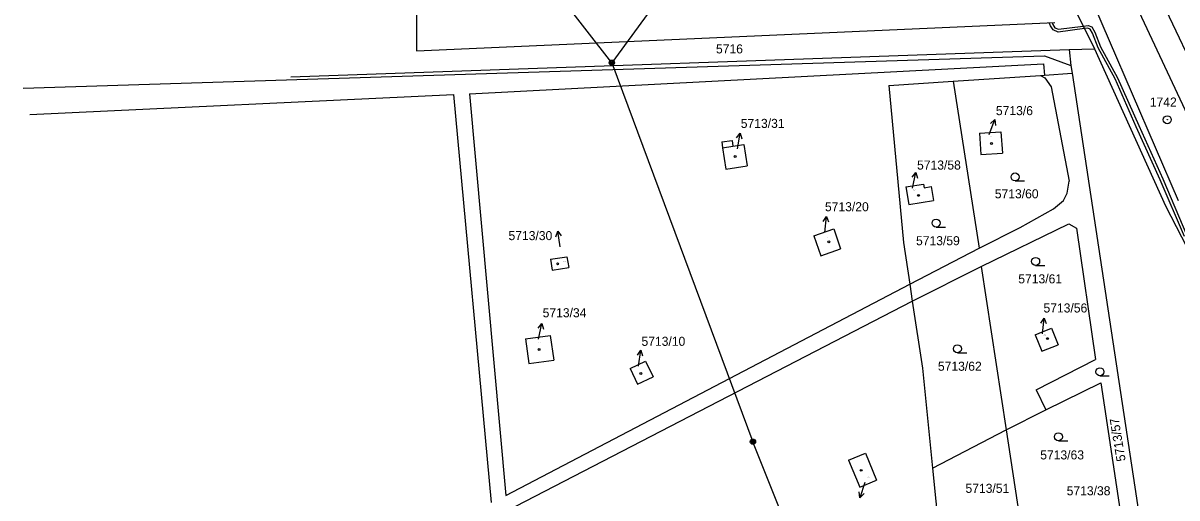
# Model space of a CAD drawing. Extents: x -735092 to -733385, y -1122435 to -1118992.
# Drawn here: x -734536.2 to -734319.7, y -1121249.7 to -1121160.5 of the extents above; entities that cross this region are included whole.
import ezdxf

# ---------------------------------------------------------------- set-up
doc = ezdxf.new("R2010")
doc.units = 0
for name, color, linetype in [('Vrstva 1', 7, 'Continuous'), ('Vrstva 10', 7, 'Continuous'), ('Vrstva 12', 7, 'Continuous'), ('Vrstva 16', 7, 'Continuous'), ('Vrstva 17', 7, 'Continuous'), ('Vrstva 18', 7, 'Continuous'), ('Vrstva 19', 7, 'Continuous'), ('Vrstva 25', 7, 'Continuous'), ('Vrstva 27', 7, 'Continuous'), ('Vrstva 4', 7, 'Continuous')]:
    doc.layers.add(name, color=color, linetype=linetype)

msp = doc.modelspace()

# ---------------------------------------------------------------- linework, layer by layer
at = {"layer": 'Vrstva 1'}
for points in [[(-734462.44, -1121150.47), (-734462.37, -1121165.69)], [(-734342.02, -1121151.39), (-734335.15, -1121165.36)], [(-734336.68, -1121153.69), (-734319.41, -1121193.81)], [(-734321.73, -1121158.02), (-734315.56, -1121171.02)], [(-734462.37, -1121165.69), (-734342.55, -1121160.38)], [(-734485.95, -1121170.57), (-734339.91, -1121165.48)], [(-734339.91, -1121165.48), (-734335.15, -1121165.36)], [(-734339.91, -1121165.48), (-734339.57, -1121168.45)], [(-734335.15, -1121165.36), (-734321.8, -1121194.82)], [(-734339.57, -1121168.45), (-734339.29, -1121169.94)], [(-734361.64, -1121171.43), (-734345.26, -1121170.34)], [(-734345.26, -1121170.34), (-734344.52, -1121170.29)], [(-734345.26, -1121170.34), (-734344.42, -1121170.79)], [(-734344.52, -1121170.29), (-734339.29, -1121169.94)], [(-734339.29, -1121169.94), (-734318.83, -1121305.55)], [(-734373.72, -1121172.25), (-734361.64, -1121171.43)], [(-734373.72, -1121172.25), (-734370.99, -1121201.73)], [(-734361.64, -1121171.43), (-734356.79, -1121202.77)], [(-734344.42, -1121170.79), (-734343.27, -1121172.45)], [(-734343.27, -1121172.45), (-734339.87, -1121190.17)], [(-734356.68, -1121181.15), (-734352.7, -1121180.9)], [(-734356.68, -1121181.15), (-734356.45, -1121185.18)], [(-734352.7, -1121180.9), (-734352.42, -1121184.95)], [(-734405.09, -1121182.82), (-734403.15, -1121182.54)], [(-734405.09, -1121182.82), (-734404.93, -1121183.91)], [(-734403.15, -1121182.54), (-734402.99, -1121183.62)], [(-734402.99, -1121183.62), (-734400.91, -1121183.31)], [(-734400.91, -1121183.31), (-734400.31, -1121187.33)], [(-734404.93, -1121183.91), (-734404.3, -1121187.92)], [(-734356.45, -1121185.18), (-734352.42, -1121184.95)], [(-734404.3, -1121187.92), (-734400.31, -1121187.33)], [(-734340.25, -1121192.46), (-734339.87, -1121190.17)], [(-734370.54, -1121191.28), (-734367.22, -1121190.73)], [(-734370.54, -1121191.28), (-734369.96, -1121194.6)], [(-734367.22, -1121190.73), (-734367.1, -1121191.46)], [(-734367.1, -1121191.46), (-734365.75, -1121191.22)], [(-734365.75, -1121191.22), (-734365.33, -1121193.81)], [(-734369.96, -1121194.6), (-734365.33, -1121193.81)], [(-734342.8, -1121195.37), (-734340.96, -1121193.82)], [(-734340.96, -1121193.82), (-734340.25, -1121192.46)], [(-734349.08, -1121198.86), (-734342.8, -1121195.37)], [(-734321.8, -1121194.82), (-734300.85, -1121235.47)], [(-734356.38, -1121206.19), (-734339.95, -1121198.21)], [(-734339.95, -1121198.21), (-734338.52, -1121199.04)], [(-734387.81, -1121200.46), (-734384.07, -1121199.15)], [(-734387.81, -1121200.46), (-734386.48, -1121204.21)], [(-734384.07, -1121199.15), (-734382.8, -1121202.91)], [(-734356.79, -1121202.77), (-734349.08, -1121198.86)], [(-734338.52, -1121199.04), (-734334.91, -1121223.65)], [(-734386.48, -1121204.21), (-734382.8, -1121202.91)], [(-734370.99, -1121201.73), (-734369.81, -1121209.56)], [(-734369.81, -1121209.56), (-734356.79, -1121202.77)], [(-734437.2, -1121204.85), (-734434.13, -1121204.42)], [(-734437.2, -1121204.85), (-734436.92, -1121206.88)], [(-734434.13, -1121204.42), (-734433.78, -1121206.43)], [(-734436.92, -1121206.88), (-734433.78, -1121206.43)], [(-734369.33, -1121212.74), (-734356.38, -1121206.19)], [(-734356.38, -1121206.19), (-734351.7, -1121236.91)], [(-734369.81, -1121209.56), (-734369.33, -1121212.74)], [(-734369.33, -1121212.74), (-734367.43, -1121225.29)], [(-734345.52, -1121218.72), (-734343.2, -1121217.78)], [(-734343.2, -1121217.78), (-734341.93, -1121220.9)], [(-734441.9, -1121219.79), (-734437.28, -1121219.17)], [(-734441.9, -1121219.79), (-734441.26, -1121224.45)], [(-734437.28, -1121219.17), (-734436.61, -1121223.78)], [(-734346.26, -1121219.06), (-734345.52, -1121218.72)], [(-734346.26, -1121219.06), (-734344.99, -1121222.14)], [(-734344.99, -1121222.14), (-734341.93, -1121220.9)], [(-734441.26, -1121224.45), (-734436.61, -1121223.78)], [(-734422.24, -1121225.36), (-734419.37, -1121223.99)], [(-734419.37, -1121223.99), (-734417.96, -1121226.92)], [(-734346.07, -1121229.39), (-734334.91, -1121223.65)], [(-734422.24, -1121225.36), (-734420.89, -1121228.33)], [(-734420.89, -1121228.33), (-734417.96, -1121226.92)], [(-734367.43, -1121225.29), (-734365.53, -1121244.07)], [(-734344.25, -1121233.12), (-734333.92, -1121228.08)], [(-734333.92, -1121228.08), (-734330.31, -1121252.15)], [(-734346.07, -1121229.39), (-734344.25, -1121233.12)], [(-734351.7, -1121236.91), (-734344.25, -1121233.12)], [(-734365.53, -1121244.07), (-734351.7, -1121236.91)], [(-734351.7, -1121236.91), (-734347.03, -1121267.76)], [(-734381.27, -1121242.59), (-734378.13, -1121241.29)], [(-734378.13, -1121241.29), (-734376.05, -1121246.33)], [(-734381.27, -1121242.59), (-734379.19, -1121247.63)], [(-734365.53, -1121244.07), (-734362.31, -1121275.71)], [(-734379.19, -1121247.63), (-734376.05, -1121246.33)]]:
    msp.add_lwpolyline(points, dxfattribs=at)
at = {"layer": 'Vrstva 10'}
msp.add_lwpolyline([(-734293.69, -1121228.8), (-734329.57, -1121152.33)], dxfattribs=at)
at = {"layer": 'Vrstva 12'}
for points in [[(-734425.7, -1121167.94), (-734478.81, -1121099.68)], [(-734395.74, -1121126.88), (-734425.7, -1121167.94)], [(-734425.7, -1121167.94), (-734399.23, -1121239.12)], [(-734380.76, -1121285.29), (-734399.23, -1121239.12)]]:
    msp.add_lwpolyline(points, dxfattribs=at)
at = {"layer": 'Vrstva 25'}
for points in [[(-734354.87, -1121181.41), (-734353.83, -1121178.597)], [(-734354.646, -1121179.361), (-734353.83, -1121178.597), (-734353.708, -1121179.708)], [(-734402.296, -1121182.066), (-734401.641, -1121181.161), (-734401.311, -1121182.229)], [(-734402.13, -1121184.12), (-734401.641, -1121181.161)], [(-734369.334, -1121189.429), (-734368.626, -1121188.565), (-734368.36, -1121189.651)], [(-734369.29, -1121191.49), (-734368.626, -1121188.565)], [(-734350.04, -1121190.14), (-734348.29, -1121190.14)], [(-734386.036, -1121197.763), (-734385.449, -1121196.813), (-734385.041, -1121197.854)], [(-734385.72, -1121199.8), (-734385.449, -1121196.813)], [(-734364.85, -1121198.81), (-734363.1, -1121198.81)], [(-734436.193, -1121200.624), (-734435.843, -1121199.562), (-734435.204, -1121200.479)], [(-734435.41, -1121202.53), (-734435.843, -1121199.562)], [(-734346.17, -1121206.01), (-734344.42, -1121206.01)], [(-734345.18, -1121216.844), (-734344.594, -1121215.892), (-734344.185, -1121216.933)], [(-734344.86, -1121218.88), (-734344.594, -1121215.892)], [(-734439.523, -1121217.769), (-734438.811, -1121216.909), (-734438.55, -1121217.996)], [(-734439.49, -1121219.83), (-734438.811, -1121216.909)], [(-734420.911, -1121222.848), (-734420.267, -1121221.935), (-734419.924, -1121222.999)], [(-734420.72, -1121224.9), (-734420.267, -1121221.935)], [(-734360.85, -1121222.42), (-734359.1, -1121222.42)], [(-734334.11, -1121226.74), (-734332.36, -1121226.74)], [(-734341.9, -1121238.94), (-734340.15, -1121238.94)], [(-734378.356, -1121248.855), (-734379.146, -1121249.646), (-734379.305, -1121248.539)], [(-734378.2, -1121246.8), (-734379.146, -1121249.646)]]:
    msp.add_lwpolyline(points, dxfattribs=at)
for centre, radius in [((-734425.7, -1121167.94), 0.5), ((-734425.7, -1121167.94), 0.3), ((-734425.7, -1121167.94), 0.15), ((-734321.47, -1121178.66), 0.75), ((-734321.47, -1121178.66), 0.032), ((-734354.47, -1121183.12), 0.175), ((-734402.56, -1121185.56), 0.175), ((-734350.04, -1121189.39), 0.75), ((-734368.16, -1121192.86), 0.175), ((-734364.85, -1121198.06), 0.75), ((-734385, -1121201.59), 0.175), ((-734346.17, -1121205.26), 0.75), ((-734435.87, -1121205.73), 0.175), ((-734343.94, -1121219.76), 0.175), ((-734439.37, -1121221.8), 0.175), ((-734360.85, -1121221.67), 0.75), ((-734420.27, -1121226.32), 0.175), ((-734334.11, -1121225.99), 0.75), ((-734341.9, -1121238.19), 0.75), ((-734399.23, -1121239.12), 0.5), ((-734399.23, -1121239.12), 0.3), ((-734399.23, -1121239.12), 0.15), ((-734378.9, -1121244.49), 0.175)]:
    msp.add_circle(centre, radius, dxfattribs=at)
at = {"layer": 'Vrstva 27'}
for points in [[(-734318.26, -1121200.61), (-734322.78, -1121189.97), (-734327.28, -1121179.96), (-734331.28, -1121170.99), (-734334.44, -1121165.15), (-734335.48, -1121162.42), (-734335.97, -1121161.62), (-734336.37, -1121161.47), (-734337.02, -1121161.55), (-734341.93, -1121162.18), (-734342.91, -1121161.79), (-734343.39, -1121161), (-734343.61, -1121160.43)], [(-734343.09, -1121160.4), (-734342.94, -1121160.78), (-734342.57, -1121161.39), (-734341.87, -1121161.66), (-734337.26, -1121161.07), (-734336.31, -1121160.95), (-734335.63, -1121161.22), (-734335.04, -1121162.2), (-734333.98, -1121164.94), (-734330.84, -1121170.77), (-734326.82, -1121179.76), (-734322.32, -1121189.77), (-734317.8, -1121200.41)]]:
    msp.add_lwpolyline(points, dxfattribs=at)
at = {"layer": 'Vrstva 4'}
for points in [[(-734536.19, -1121172.74), (-734344.48, -1121166.66)], [(-734452.44, -1121173.77), (-734344.71, -1121168.17)], [(-734344.71, -1121168.17), (-734344.52, -1121170.29)], [(-734344.48, -1121166.66), (-734339.57, -1121168.45)], [(-734534.94, -1121177.66), (-734455.44, -1121173.91)], [(-734455.44, -1121173.91), (-734448.33, -1121250.54)], [(-734452.44, -1121173.77), (-734445.62, -1121249.23)], [(-734404.93, -1121183.91), (-734402.99, -1121183.62)], [(-734445.62, -1121249.23), (-734369.81, -1121209.56)], [(-734445.52, -1121252.13), (-734369.33, -1121212.74)]]:
    msp.add_lwpolyline(points, dxfattribs=at)

# ---------------------------------------------------------------- texts
at = {"layer": 'Vrstva 16'}
for s, p in [('5713/6', (-734353.63, -1121177.79)), ('5713/31', (-734401.51, -1121180.19)), ('5713/58', (-734368.43, -1121188.01)), ('5713/20', (-734385.71, -1121195.84)), ('5713/30', (-734445.097, -1121201.26)), ('5713/34', (-734438.69, -1121215.75)), ('5713/56', (-734344.7, -1121214.85)), ('5713/10', (-734420.14, -1121221.11)), ('5713/51', (-734359.34, -1121248.72)), ('5713/38', (-734340.35, -1121249.18))]:
    msp.add_text(s, height=1.7, dxfattribs=at).set_placement(p)
at = {"layer": 'Vrstva 17'}
msp.add_text('1742', height=1.7, dxfattribs=at).set_placement((-734324.75, -1121176.18))
at = {"layer": 'Vrstva 18'}
for s, p in [('5716', (-734406.16, -1121166.2)), ('5713/60', (-734353.84, -1121193.41)), ('5713/59', (-734368.62, -1121202.22)), ('5713/61', (-734349.43, -1121209.38)), ('5713/62', (-734364.51, -1121225.79)), ('5713/63', (-734345.31, -1121242.44))]:
    msp.add_text(s, height=1.7, dxfattribs=at).set_placement(p)
msp.add_text('5713/57', height=1.7, rotation=99.40079, dxfattribs=at).set_placement((-734329.269, -1121242.676))
at = {"layer": 'Vrstva 19'}
for s, p in [('5713/6', (-734354.93, -1121181.91)), ('5713/31', (-734401.97, -1121184.16)), ('5713/58', (-734369.22, -1121191.88)), ('5713/20', (-734385.63, -1121200.81)), ('5713/30', (-734434.77, -1121205.31)), ('5713/34', (-734439.49, -1121220.48)), ('5713/56', (-734344.7, -1121219.13)), ('5713/10', (-734420.6, -1121225.24)), ('5713/2', (-734377.73, -1121245.79))]:
    msp.add_text(s, height=0.1, dxfattribs=at).set_placement(p)

doc.saveas('drawing.dxf')
